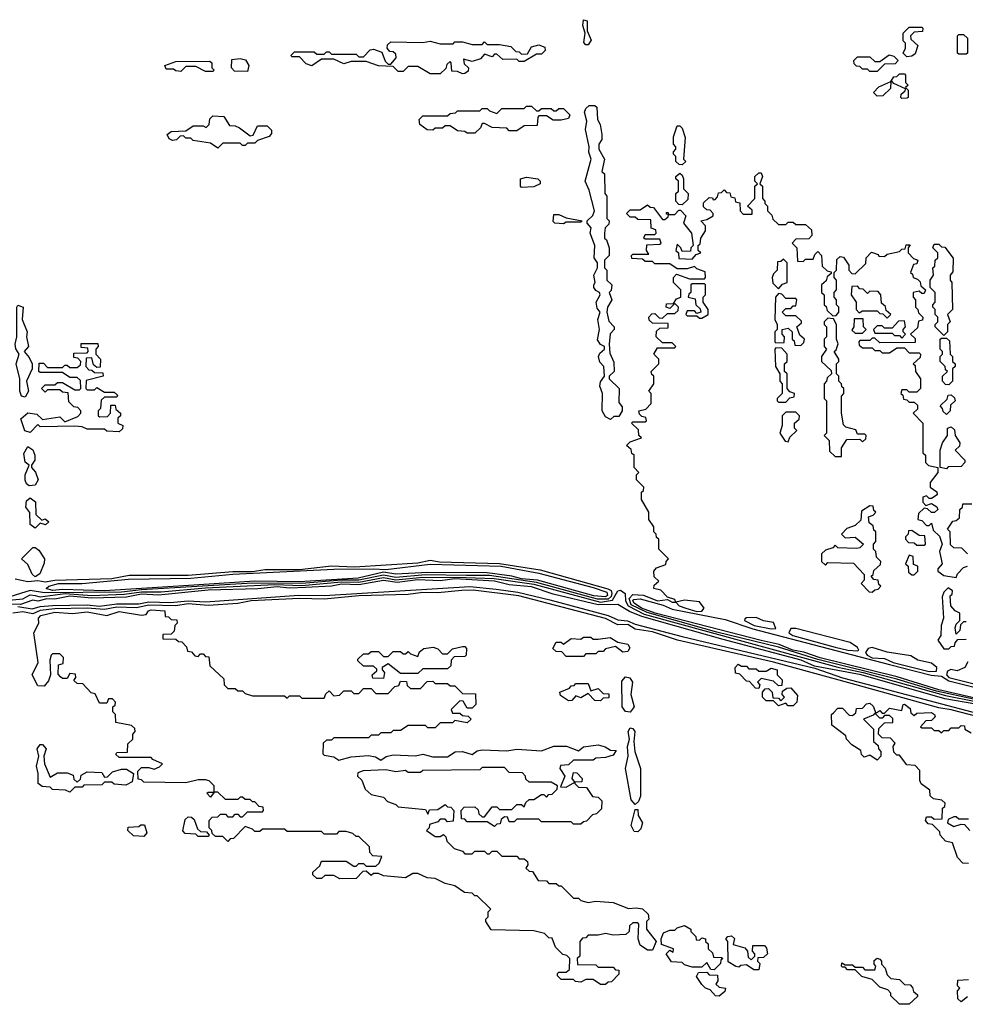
# Model space of a CAD drawing. Extents: x 2737310 to 2869991, y 870230 to 1012730.
# Tile 371 of 479: x 2747752 to 2751582, y 984060 to 988050. Entities that reach past the tile are written whole.
import ezdxf

# ---------------------------------------------------------------- set-up
doc = ezdxf.new("R2010")
doc.units = 0

msp = doc.modelspace()

# ---------------------------------------------------------------- linework, layer by layer
at = {"layer": '0CON02XD'}
for points in [[(2750055, 987947.5), (2750045, 987947.5), (2750037, 987957), (2750042.5, 987995), (2750033, 988027), (2750035, 988050), (2750050, 988045), (2750050, 988005), (2750066.4, 987966.4), (2750055, 987947.5)], [(2751345, 987900), (2751330, 987915), (2751340, 987935), (2751340, 987955), (2751330, 987965), (2751330, 987995), (2751355, 988020), (2751405, 988020), (2751410, 988015), (2751408.3, 988001.7), (2751375, 988000), (2751360, 987985), (2751361.7, 987971.7), (2751390, 987945), (2751378.3, 987911.7), (2751365, 987902.5), (2751345, 987900)], [(2751585, 987910), (2751555, 987910), (2751550, 987915), (2751550, 987985), (2751555, 987990), (2751575, 987990), (2751590, 987975), (2751590, 987915), (2751585, 987910)], [(2749545, 987830), (2749525, 987840), (2749501.7, 987841.7), (2749500, 987875), (2749495, 987880), (2749481.7, 987868.3), (2749478.3, 987851.7), (2749455, 987830), (2749415, 987830), (2749365, 987860), (2749325, 987860), (2749305, 987840), (2749285, 987840), (2749265, 987860), (2749205, 987862.5), (2749155, 987880), (2749095, 987880), (2749065, 987871.2), (2749025, 987890), (2748975, 987890), (2748935, 987862.5), (2748911.7, 987871.7), (2748885, 987900), (2748855, 987900), (2748850, 987905), (2748865, 987920), (2748945, 987920), (2748955, 987910), (2748985, 987910), (2748995, 987920), (2749005, 987920), (2749015, 987910), (2749115, 987910), (2749125, 987900), (2749145, 987900), (2749171.7, 987928.3), (2749185, 987930), (2749218.3, 987918.3), (2749231.7, 987881.7), (2749245, 987870), (2749255, 987870), (2749277.5, 987895), (2749275, 987910), (2749265, 987920), (2749251.7, 987921.7), (2749240, 987935), (2749241.7, 987948.3), (2749255, 987960), (2749385, 987957.5), (2749415, 987962.5), (2749455, 987952.5), (2749507.5, 987952.5), (2749515, 987960), (2749545, 987960), (2749585, 987950), (2749625, 987950), (2749635, 987960), (2749645, 987950), (2749695, 987950), (2749741.7, 987941.7), (2749761.7, 987921.7), (2749775, 987920), (2749785, 987910), (2749808.3, 987911.7), (2749825, 987940), (2749855, 987947.5), (2749878.3, 987938.3), (2749880, 987925), (2749865, 987910), (2749845, 987910), (2749795, 987880), (2749775, 987880), (2749765, 987890), (2749708.3, 987888.3), (2749685, 987910), (2749675, 987910), (2749665, 987900), (2749635, 987910), (2749618.3, 987891.7), (2749585, 987880), (2749550, 987890), (2749551.7, 987871.7), (2749570, 987855), (2749568.3, 987841.7), (2749555, 987832.5), (2749545, 987830)], [(2748675, 987840), (2748621.7, 987841.7), (2748610, 987855), (2748611.7, 987888.3), (2748645, 987893.3), (2748666.7, 987886.7), (2748680, 987865), (2748675, 987840)], [(2751225, 987840), (2751195, 987840), (2751185, 987850), (2751165, 987850), (2751155, 987860), (2751141.7, 987861.7), (2751131.7, 987871.7), (2751130, 987885), (2751145, 987900), (2751195, 987900), (2751215, 987880), (2751235, 987880), (2751273, 987907), (2751291.7, 987901.7), (2751310, 987885), (2751298.3, 987871.7), (2751255, 987870), (2751225, 987840)], [(2748535, 987840), (2748505, 987840), (2748465, 987860), (2748425, 987860), (2748405, 987840), (2748385, 987842.5), (2748375, 987850), (2748345, 987850), (2748340, 987865), (2748385, 987880), (2748521.7, 987881.7), (2748530, 987875), (2748530, 987855), (2748540, 987845), (2748535, 987840)], [(2751325, 987730), (2751320, 987735), (2751321.7, 987748.3), (2751338.3, 987761.7), (2751340, 987770), (2751291.7, 987791.7), (2751285, 987800), (2751280, 987800), (2751278.3, 987771.7), (2751248.3, 987741.7), (2751225, 987740), (2751210, 987755), (2751231.7, 987778.3), (2751280, 987800), (2751291.7, 987818.3), (2751305, 987820), (2751315, 987830), (2751335, 987830), (2751340, 987825), (2751340, 987795), (2751350, 987785), (2751340, 987775), (2751350, 987765), (2751350, 987735), (2751345, 987732.5), (2751325, 987730)], [(2749595, 987590), (2749565, 987590), (2749555, 987597.5), (2749525, 987600), (2749495, 987620), (2749475, 987620), (2749465, 987610), (2749435, 987610), (2749425, 987602.5), (2749403, 987603), (2749372.5, 987625), (2749370, 987645), (2749385, 987660), (2749485, 987660), (2749495, 987670), (2749517, 987673), (2749525, 987680), (2749615, 987680), (2749625, 987690), (2749645, 987690), (2749655, 987680), (2749685, 987670), (2749705, 987690), (2749795, 987690), (2749805, 987700), (2749825, 987700), (2749845, 987680), (2749855, 987680), (2749865, 987690), (2749905, 987690), (2749915, 987680), (2749925, 987680), (2749935, 987690), (2749955, 987690), (2749980, 987665), (2749975, 987650), (2749945, 987642.5), (2749913, 987643), (2749885, 987660), (2749855, 987660), (2749850, 987655), (2749848.3, 987621.7), (2749795, 987620), (2749765, 987600), (2749735, 987600), (2749725, 987610), (2749665, 987612.5), (2749635, 987630), (2749625, 987630), (2749618.3, 987611.7), (2749595, 987590)], [(2750145, 986430), (2750125, 986440), (2750110.8, 986465), (2750112.5, 986535), (2750101.2, 986565), (2750105, 986582.5), (2750120, 986605), (2750117.5, 986645), (2750101.7, 986661.7), (2750096, 986685), (2750101.2, 986698.8), (2750120, 986715), (2750120, 986725), (2750104.1, 986734.1), (2750092.3, 986752.3), (2750100, 986795), (2750093.8, 986835), (2750102.5, 986865), (2750090.5, 986880.5), (2750086.2, 986905), (2750102.5, 986935), (2750100, 986945), (2750085, 986952.5), (2750076.7, 986965), (2750076.7, 986975), (2750082.5, 986985), (2750077.5, 987015), (2750092.5, 987045), (2750092.5, 987065), (2750078.8, 987085), (2750081.2, 987135), (2750062.5, 987185), (2750066.7, 987206.7), (2750050, 987225), (2750050, 987235), (2750073, 987257), (2750080, 987275), (2750058.8, 987358.8), (2750042.5, 987395), (2750066.7, 987485), (2750057, 987513), (2750058.8, 987535), (2750043.3, 987605), (2750048.8, 987638.8), (2750040, 987675), (2750045, 987690), (2750058.3, 987701.7), (2750081.7, 987701.7), (2750090, 987695), (2750092.5, 987645), (2750102.5, 987625), (2750110, 987585), (2750110, 987565), (2750097.5, 987545), (2750097.5, 987525), (2750120, 987485), (2750110, 987435), (2750120, 987425), (2750122.5, 987345), (2750130, 987335), (2750130, 987245), (2750140, 987235), (2750138.3, 987221.7), (2750123, 987207), (2750120, 987185), (2750120, 987165), (2750128.3, 987158.3), (2750140, 987125), (2750140, 987095), (2750120, 987075), (2750120, 987045), (2750130, 987035), (2750130, 986995), (2750150, 986975), (2750147, 986953), (2750140, 986945), (2750150, 986915), (2750132.5, 986885), (2750130, 986865), (2750138.3, 986828.3), (2750160, 986805), (2750160, 986795), (2750143, 986777), (2750140, 986735), (2750141.7, 986698.3), (2750158.3, 986661.7), (2750160, 986625), (2750140, 986605), (2750140, 986595), (2750180, 986555), (2750178.3, 986498.3), (2750191.7, 986481.7), (2750192.5, 986465), (2750178.3, 986441.7), (2750158.3, 986441.7), (2750145, 986430)], [(2748555, 987530), (2748525, 987550), (2748455, 987560), (2748445, 987570), (2748425, 987570), (2748415, 987580), (2748401.7, 987578.3), (2748387, 987563), (2748370.7, 987560.7), (2748357, 987567), (2748350, 987585), (2748365, 987597.5), (2748425, 987600), (2748455, 987620), (2748495, 987620), (2748507, 987613), (2748520, 987625), (2748521.7, 987648.3), (2748535, 987660), (2748578.3, 987658.3), (2748601.7, 987621.7), (2748625, 987620), (2748641.7, 987611.7), (2748685, 987580), (2748698.3, 987581.7), (2748715, 987620), (2748755, 987620), (2748771.7, 987601.7), (2748771.7, 987588.3), (2748763, 987577), (2748715, 987560), (2748705, 987550), (2748675, 987550), (2748665, 987540), (2748655, 987540), (2748645, 987550), (2748575, 987550), (2748555, 987530)], [(2750435, 987462.5), (2750423, 987463), (2750410, 987475), (2750410, 987495), (2750400, 987505), (2750400, 987515), (2750410, 987525), (2750410, 987535), (2750400, 987545), (2750400, 987575), (2750415, 987620), (2750425, 987620), (2750435, 987610), (2750447, 987573), (2750440, 987485), (2750450, 987475), (2750435, 987462.5)], [(2749785, 987370), (2749780, 987375), (2749780, 987405), (2749805, 987412.5), (2749850, 987405), (2749860, 987395), (2749860, 987385), (2749835, 987372.5), (2749785, 987370)], [(2750292.7, 985647.3), (2750229.1, 985679.1), (2750221.1, 985705), (2750235, 985721.1), (2750277.9, 985717.9), (2750335, 985694.6), (2750375, 985700), (2750395, 985690), (2750410, 985690), (2750405, 985700), (2750375, 985710), (2750348.3, 985738.3), (2750320, 985745), (2750321.7, 985758.3), (2750340, 985775), (2750321.7, 985791.7), (2750320, 985815), (2750331.7, 985828.3), (2750368.3, 985841.7), (2750370, 985855), (2750380, 985865), (2750340, 985905), (2750340, 985945), (2750331.7, 985951.7), (2750330, 985965), (2750320, 985975), (2750320, 985995), (2750300, 986025), (2750300, 986055), (2750270, 986105), (2750270, 986135), (2750278.3, 986141.7), (2750280, 986155), (2750250, 986185), (2750250, 986205), (2750260, 986215), (2750240, 986235), (2750240, 986285), (2750231.7, 986291.7), (2750228.3, 986308.3), (2750210, 986325), (2750225, 986340), (2750270, 986355), (2750260, 986365), (2750258.3, 986388.3), (2750230, 986415), (2750235, 986420), (2750285, 986420), (2750290, 986425), (2750288.3, 986438.3), (2750271.7, 986441.7), (2750261.7, 986451.7), (2750260, 986465), (2750288.3, 986471.7), (2750310, 986495), (2750310, 986535), (2750300, 986545), (2750320, 986575), (2750320, 986605), (2750311.7, 986611.7), (2750310, 986625), (2750340, 986655), (2750340, 986675), (2750320, 986695), (2750335, 986720), (2750405, 986720), (2750410, 986725), (2750395, 986740), (2750355, 986740), (2750330, 986765), (2750331.7, 986788.3), (2750345, 986800), (2750378.3, 986801.7), (2750378.3, 986818.3), (2750315, 986820), (2750301.7, 986831.7), (2750300, 986845), (2750311.7, 986858.3), (2750325, 986860), (2750341.7, 986841.7), (2750355, 986840), (2750375, 986860), (2750405, 986860), (2750418.3, 986871.7), (2750420, 986885), (2750405, 986900), (2750385, 986880), (2750370, 986885), (2750371.7, 986898.3), (2750400, 986900), (2750411.7, 986918.3), (2750430, 986925), (2750430, 986955), (2750400, 986985), (2750400, 987005), (2750411.7, 987018.3), (2750465, 987000), (2750525, 987000), (2750530, 987005), (2750528.3, 987028.3), (2750495, 987040), (2750485, 987050), (2750455, 987040), (2750415, 987040), (2750385, 987060), (2750325, 987060), (2750315, 987070), (2750285, 987070), (2750275, 987080), (2750231.7, 987081.7), (2750230, 987095), (2750235, 987100), (2750300, 987100), (2750290, 987115), (2750291.7, 987138.3), (2750345, 987140), (2750350, 987145), (2750345, 987160), (2750285, 987160), (2750280, 987165), (2750285, 987180), (2750325, 987180), (2750330, 987185), (2750328.3, 987198.3), (2750310, 987205), (2750308.3, 987238.3), (2750255, 987240), (2750245, 987250), (2750225, 987250), (2750210, 987265), (2750225, 987280), (2750265, 987280), (2750295, 987300), (2750305, 987290), (2750318.3, 987288.3), (2750355, 987240), (2750365, 987240), (2750378.3, 987251.7), (2750380, 987260), (2750371.7, 987261.7), (2750371.7, 987268.3), (2750378.3, 987268.3), (2750380, 987260), (2750405, 987260), (2750421.7, 987278.3), (2750428.3, 987278.3), (2750450, 987255), (2750440, 987225), (2750472.5, 987185), (2750480, 987135), (2750470, 987125), (2750468.3, 987111.7), (2750435, 987110), (2750430, 987125), (2750415, 987140), (2750410, 987115), (2750420, 987105), (2750421.7, 987081.7), (2750475, 987080), (2750491.7, 987098.3), (2750510, 987105), (2750500, 987115), (2750500, 987135), (2750508.3, 987141.7), (2750510, 987165), (2750530, 987195), (2750530, 987215), (2750510, 987235), (2750535, 987240), (2750560, 987255), (2750560, 987265), (2750548.3, 987278.3), (2750535, 987280), (2750521.7, 987291.7), (2750521.7, 987308.3), (2750545, 987330), (2750558.3, 987328.3), (2750560, 987320), (2750568.3, 987321.7), (2750578.3, 987331.7), (2750581.7, 987348.3), (2750595, 987350), (2750605, 987360), (2750615, 987350), (2750628.3, 987348.3), (2750631.7, 987331.7), (2750648.3, 987328.3), (2750651.7, 987311.7), (2750668.3, 987308.3), (2750670, 987275), (2750681.7, 987261.7), (2750718.3, 987261.7), (2750718.3, 987278.3), (2750700, 987295), (2750730, 987325), (2750730, 987375), (2750740, 987385), (2750730, 987395), (2750730, 987415), (2750745, 987430), (2750755, 987430), (2750760, 987415), (2750750, 987385), (2750760, 987375), (2750760, 987325), (2750770, 987315), (2750770, 987305), (2750780, 987295), (2750780, 987275), (2750798.3, 987258.3), (2750801.7, 987241.7), (2750825, 987220), (2750855, 987220), (2750865, 987230), (2750885, 987230), (2750895, 987220), (2750935, 987220), (2750958.3, 987198.3), (2750960, 987175), (2750948.3, 987161.7), (2750895, 987160), (2750880, 987145), (2750900, 987125), (2750901.7, 987071.7), (2750925, 987070), (2750935, 987080), (2750965, 987080), (2750971.7, 987098.3), (2750985, 987110), (2751000, 987095), (2751001.7, 987051.7), (2751021.7, 987031.7), (2751038.3, 987028.3), (2751038.3, 987021.7), (2751021.7, 987008.3), (2751018.3, 986991.7), (2751000, 986975), (2751000, 986945), (2751010, 986935), (2751010, 986895), (2751018.3, 986888.3), (2751021.7, 986871.7), (2751045, 986850), (2751058.3, 986851.7), (2751070, 986865), (2751070, 986885), (2751060, 986895), (2751060, 986915), (2751050, 986925), (2751050, 986945), (2751060, 986955), (2751060, 986995), (2751050, 987005), (2751050, 987025), (2751060, 987035), (2751061.7, 987078.3), (2751075, 987090), (2751088.3, 987088.3), (2751110, 987055), (2751110, 987035), (2751121.7, 987021.7), (2751135, 987020), (2751178.3, 987061.7), (2751180, 987085), (2751201.7, 987108.3), (2751228.3, 987098.3), (2751231.7, 987091.7), (2751255, 987090), (2751265, 987100), (2751315, 987110), (2751325, 987120), (2751338.3, 987121.7), (2751341.7, 987138.3), (2751358.3, 987138.3), (2751350, 987125), (2751350, 987105), (2751371.7, 987081.7), (2751390, 987075), (2751385, 987060), (2751371.7, 987058.3), (2751360, 987025), (2751368.3, 987018.3), (2751370, 987005), (2751388.3, 986998.3), (2751398.3, 986988.3), (2751401.7, 986971.7), (2751420, 986955), (2751415, 986940), (2751405, 986940), (2751395, 986950), (2751370, 986945), (2751370, 986925), (2751380, 986915), (2751380, 986885), (2751390, 986875), (2751391.7, 986861.7), (2751410, 986845), (2751408.3, 986831.7), (2751391.7, 986828.3), (2751388.3, 986801.7), (2751360, 986775), (2751378.3, 986758.3), (2751378.3, 986741.7), (2751235, 986740), (2751215, 986760), (2751205, 986760), (2751195, 986750), (2751155, 986750), (2751150, 986745), (2751151.7, 986731.7), (2751165, 986720), (2751205, 986720), (2751215, 986710), (2751235, 986710), (2751245, 986700), (2751275, 986700), (2751305, 986720), (2751335, 986720), (2751355, 986700), (2751395, 986700), (2751400, 986695), (2751398.3, 986681.7), (2751370, 986655), (2751378.3, 986648.3), (2751380, 986625), (2751400, 986595), (2751400, 986555), (2751385, 986540), (2751355, 986540), (2751345, 986550), (2751325, 986550), (2751320, 986535), (2751328.3, 986528.3), (2751331.7, 986511.7), (2751345, 986510), (2751355, 986500), (2751375, 986500), (2751388.3, 986488.3), (2751388.3, 986471.7), (2751370, 986455), (2751410, 986415), (2751410, 986295), (2751420, 986285), (2751420, 986255), (2751433, 986243), (2751470, 986235), (2751470, 986215), (2751440, 986175), (2751440, 986155), (2751466.4, 986136.4), (2751467.5, 986125), (2751445, 986110), (2751435, 986110), (2751425, 986120), (2751410, 986115), (2751410, 986095), (2751421.7, 986081.7), (2751445, 986090), (2751466.4, 986076.4), (2751470, 986065), (2751457, 986053), (2751445, 986052.5), (2751428.3, 986068.3), (2751415, 986070), (2751391.7, 986048.3), (2751390, 986025), (2751405, 986020), (2751425, 986000), (2751435, 986000), (2751445, 986010), (2751451.7, 985981.7), (2751477, 985957), (2751487.5, 985925), (2751477.5, 985895), (2751487.5, 985845), (2751470, 985825), (2751470, 985815), (2751495, 985797.5), (2751545, 985790), (2751550, 985805), (2751575, 985830), (2751590, 985835)], [(2750435, 987300), (2750421.7, 987301.7), (2750410, 987315), (2750410, 987345), (2750420, 987355), (2750420, 987395), (2750410, 987405), (2750410, 987415), (2750425, 987427.5), (2750435, 987420), (2750440, 987405), (2750440, 987365), (2750460, 987345), (2750458.3, 987321.7), (2750435, 987300)], [(2749955, 987222.5), (2749920, 987225), (2749912.5, 987232.5), (2749915, 987260), (2749935, 987260), (2749965, 987247.5), (2750030, 987235), (2750025, 987230), (2749965, 987230), (2749955, 987222.5)], [(2751495, 986770), (2751460, 986805), (2751460, 986815), (2751470, 986825), (2751470, 986845), (2751460, 986855), (2751460, 986875), (2751450, 986885), (2751450, 986895), (2751460, 986905), (2751460, 986945), (2751440, 986965), (2751440, 986995), (2751452.5, 987015), (2751450, 987045), (2751458.3, 987051.7), (2751460, 987075), (2751470, 987085), (2751470, 987105), (2751450, 987125), (2751455, 987140), (2751475, 987140), (2751485, 987130), (2751498.3, 987128.3), (2751533, 987083), (2751531.7, 987028.3), (2751520, 987015), (2751520, 986995), (2751527.5, 986985), (2751530, 986875), (2751510, 986855), (2751520, 986825), (2751510, 986815), (2751510, 986785), (2751495, 986770)], [(2750825, 986960), (2750841.7, 986978.3), (2750860, 986985), (2750860, 987065), (2750845, 987080), (2750835, 987070), (2750821.7, 987068.3), (2750820, 987035), (2750805, 987020), (2750800, 987005), (2750801.7, 986981.7), (2750825, 986960)], [(2750515, 986840), (2750540, 986855), (2750540, 986875), (2750520, 986905), (2750520, 986925), (2750530, 986935), (2750530, 986975), (2750525, 986980), (2750475, 986980), (2750470, 986975), (2750470, 986945), (2750461.7, 986938.3), (2750460, 986925), (2750488.3, 986918.3), (2750490, 986895), (2750508.3, 986878.3), (2750510, 986865), (2750495, 986860), (2750485, 986870), (2750455, 986870), (2750450, 986855), (2750455, 986850), (2750495, 986850), (2750505, 986840), (2750515, 986840)], [(2751265, 986840), (2751280, 986855), (2751261.7, 986871.7), (2751258.3, 986888.3), (2751241.7, 986901.7), (2751240, 986935), (2751228.3, 986948.3), (2751195, 986950), (2751185, 986940), (2751168.3, 986958.3), (2751155, 986960), (2751145, 986970), (2751121.7, 986968.3), (2751120, 986935), (2751140, 986905), (2751140, 986875), (2751151.7, 986861.7), (2751165, 986870), (2751225, 986870), (2751235, 986860), (2751248.3, 986858.3), (2751265, 986840)], [(2750915, 986730), (2750928.3, 986741.7), (2750930, 986755), (2750911.7, 986771.7), (2750900, 986805), (2750918.3, 986821.7), (2750918.3, 986828.3), (2750895, 986850), (2750855, 986850), (2750840, 986865), (2750855, 986880), (2750875, 986880), (2750885, 986890), (2750895, 986890), (2750900, 986915), (2750895, 986920), (2750855, 986920), (2750838.3, 986938.3), (2750825, 986940), (2750812.5, 986925), (2750810, 986835), (2750820, 986815), (2750820, 986795), (2750810, 986785), (2750810, 986745), (2750815, 986740), (2750848.3, 986741.7), (2750850, 986765), (2750840, 986775), (2750840, 986795), (2750865, 986800), (2750880, 986785), (2750880, 986755), (2750888.3, 986748.3), (2750891.7, 986731.7), (2750915, 986730)], [(2747775, 986520), (2747760, 986525), (2747752.5, 986545), (2747752.5, 986595), (2747737.5, 986655), (2747750, 986695), (2747736.7, 986716.7), (2747733.8, 986735), (2747740, 986765), (2747740, 986885), (2747745, 986892.5), (2747766.7, 986885), (2747762.5, 986835), (2747782.5, 986785), (2747780, 986765), (2747787.5, 986725), (2747770, 986705), (2747790.7, 986680.7), (2747802.5, 986655), (2747802.5, 986635), (2747780, 986585), (2747787.5, 986545), (2747775, 986520)], [(2751080, 986280), (2751080, 986315), (2751101.7, 986348.3), (2751155, 986350), (2751165, 986340), (2751178.3, 986351.7), (2751180, 986365), (2751175, 986370), (2751145, 986370), (2751138.3, 986388.3), (2751098.3, 986398.3), (2751088.3, 986408.3), (2751080, 986455), (2751080, 986525), (2751090, 986535), (2751090, 986555), (2751081.7, 986561.7), (2751080, 986575), (2751070, 986585), (2751070, 986605), (2751060, 986615), (2751060, 986655), (2751070, 986665), (2751070, 986675), (2751050, 986705), (2751058.3, 986711.7), (2751067, 986737), (2751060, 986755), (2751060, 986815), (2751048.3, 986838.3), (2751025, 986840), (2751010, 986825), (2751010, 986815), (2751020, 986805), (2751020, 986765), (2751010, 986755), (2751010, 986725), (2751020, 986715), (2751000, 986685), (2751000, 986665), (2751038.3, 986628.3), (2751040, 986615), (2751021.7, 986598.3), (2751020, 986585), (2751010, 986575), (2751010, 986515), (2751020, 986505), (2751020, 986375), (2751010, 986365), (2751030, 986345), (2751031.7, 986301.7), (2751055, 986280), (2751075, 986280), (2751080, 986280)], [(2751165, 986780), (2751180, 986795), (2751170, 986805), (2751168.3, 986838.3), (2751131.7, 986838.3), (2751130, 986805), (2751121.7, 986791.7), (2751135, 986780), (2751165, 986780)], [(2751325, 986760), (2751340, 986775), (2751330, 986785), (2751330, 986795), (2751340, 986805), (2751335, 986830), (2751311.7, 986828.3), (2751285, 986800), (2751255, 986800), (2751245, 986810), (2751225, 986810), (2751210, 986795), (2751215, 986780), (2751285, 986780), (2751295, 986770), (2751315, 986770), (2751325, 986760)], [(2747795, 986377.5), (2747773.6, 986383.6), (2747757, 986433), (2747785, 986457.5), (2747821.7, 986451.7), (2747845, 986430), (2747915, 986440), (2747935, 986420), (2747988.3, 986441.7), (2748000, 986455), (2748000, 986465), (2747988.3, 986478.3), (2747971.7, 986481.7), (2747951.7, 986501.7), (2747948.3, 986538.3), (2747925, 986540), (2747915, 986550), (2747865, 986550), (2747855, 986540), (2747840, 986555), (2747855, 986570), (2747895, 986570), (2747905, 986580), (2747925, 986580), (2747975, 986550), (2747995, 986550), (2748000, 986555), (2747998.3, 986588.3), (2747985, 986600), (2747955, 986600), (2747925, 986620), (2747835, 986620), (2747830, 986625), (2747831.7, 986658.3), (2747848.3, 986658.3), (2747865, 986640), (2747925, 986640), (2747935, 986650), (2747945, 986650), (2747955, 986640), (2747985, 986640), (2747998.3, 986651.7), (2748000, 986665), (2747988.3, 986678.3), (2747971.7, 986681.7), (2747971.7, 986698.3), (2748025, 986700), (2748030, 986705), (2748028.3, 986718.3), (2748001.7, 986721.7), (2748001.7, 986738.3), (2748068.3, 986738.3), (2748070, 986725), (2748060, 986715), (2748060, 986695), (2748080, 986675), (2748078.3, 986641.7), (2748065, 986640), (2748051.7, 986651.7), (2748045, 986680), (2748021.7, 986678.3), (2748020, 986645), (2748031.7, 986631.7), (2748045, 986630), (2748055, 986620), (2748088.3, 986618.3), (2748090, 986605), (2748021.7, 986588.3), (2748020, 986555), (2748025, 986550), (2748055, 986550), (2748065, 986560), (2748095, 986540), (2748135, 986540), (2748148.3, 986528.3), (2748145, 986520), (2748095, 986520), (2748081.7, 986508.3), (2748080, 986475), (2748070, 986465), (2748070, 986445), (2748075, 986440), (2748108.3, 986441.7), (2748120, 986455), (2748121.7, 986488.3), (2748138.3, 986488.3), (2748141.7, 986471.7), (2748160, 986455), (2748160, 986445), (2748150, 986435), (2748150, 986415), (2748170, 986405), (2748168.3, 986391.7), (2748155, 986380), (2748105, 986382.5), (2748095, 986390), (2748025, 986390), (2748005, 986400), (2747975, 986402.5), (2747835, 986400), (2747825, 986410), (2747795, 986377.5)], [(2751515, 986570), (2751501.7, 986571.7), (2751490, 986585), (2751490, 986605), (2751510, 986625), (2751501.7, 986631.7), (2751500, 986645), (2751480, 986665), (2751480, 986685), (2751490, 986695), (2751490, 986705), (2751480, 986715), (2751480, 986755), (2751485, 986760), (2751505, 986760), (2751518.3, 986748.3), (2751520, 986695), (2751530, 986685), (2751530, 986665), (2751540, 986655), (2751540, 986645), (2751530, 986635), (2751530, 986585), (2751515, 986570)], [(2750855, 986500), (2750871.7, 986518.3), (2750888.3, 986521.7), (2750890, 986535), (2750871.7, 986541.7), (2750860, 986555), (2750860, 986615), (2750850, 986625), (2750850, 986655), (2750860, 986665), (2750860, 986695), (2750838.3, 986718.3), (2750815, 986720), (2750810, 986715), (2750812.5, 986645), (2750830, 986615), (2750830, 986585), (2750840, 986575), (2750840, 986535), (2750820, 986515), (2750820, 986505), (2750825, 986500), (2750855, 986500)], [(2751505, 986450), (2751491.7, 986461.7), (2751490, 986475), (2751480, 986485), (2751508.3, 986511.7), (2751511.7, 986528.3), (2751525, 986530), (2751538.3, 986518.3), (2751540, 986505), (2751521.7, 986488.3), (2751520, 986465), (2751505, 986450)], [(2750865, 986340), (2750871.7, 986358.3), (2750900, 986385), (2750890, 986395), (2750890, 986415), (2750908.3, 986431.7), (2750910, 986445), (2750895, 986460), (2750855, 986460), (2750840, 986445), (2750840, 986405), (2750830, 986375), (2750851.7, 986341.7), (2750865, 986340)], [(2751505, 986230), (2751480, 986235), (2751480, 986305), (2751490, 986335), (2751510, 986365), (2751510, 986395), (2751525, 986400), (2751538.3, 986388.3), (2751540, 986365), (2751560, 986335), (2751558.3, 986321.7), (2751540, 986305), (2751580, 986265), (2751580, 986255), (2751565, 986240), (2751512.5, 986237.5), (2751505, 986230)], [(2747790.5, 986160.5), (2747779.2, 986169.2), (2747774.1, 986184.1), (2747774.3, 986205.7), (2747790, 986245), (2747775, 986257.5), (2747768.3, 986291.7), (2747785, 986320), (2747805, 986307.5), (2747814, 986285), (2747813.8, 986265), (2747800, 986245), (2747800, 986235), (2747816.1, 986216.1), (2747827.5, 986185), (2747815, 986163.3), (2747790.5, 986160.5)], [(2747815, 985990), (2747794.1, 986004.1), (2747793, 986053), (2747776.7, 986075), (2747779.3, 986100.7), (2747795, 986112.5), (2747816.2, 986096.2), (2747817.5, 986045), (2747841.7, 986021.7), (2747855, 986027.5), (2747870, 986015), (2747856.7, 986003.3), (2747835, 986010), (2747815, 985990)], [(2751205, 985730), (2751215, 985740), (2751228.3, 985741.7), (2751240, 985755), (2751231.7, 985761.7), (2751228.3, 985778.3), (2751211.7, 985781.7), (2751200, 985795), (2751208.3, 985801.7), (2751211.7, 985818.3), (2751238.3, 985841.7), (2751240, 985855), (2751221.7, 985871.7), (2751220, 985895), (2751210, 985905), (2751210, 985925), (2751220, 985935), (2751220, 985975), (2751211.7, 985981.7), (2751208.3, 985998.3), (2751191.7, 986011.7), (2751190, 986035), (2751208.3, 986041.7), (2751220, 986055), (2751211.7, 986061.7), (2751208.3, 986078.3), (2751195, 986080), (2751161.7, 986058.3), (2751158.3, 986021.7), (2751135, 986000), (2751101.7, 985988.3), (2751080, 985965), (2751095, 985950), (2751135, 985952.5), (2751170, 985925), (2751155, 985910), (2751143, 985907), (2751065, 985910), (2751055, 985920), (2751045, 985910), (2751015, 985900), (2751000, 985885), (2751000, 985855), (2751015, 985840), (2751025, 985850), (2751128.3, 985848.3), (2751171.7, 985801.7), (2751171.7, 985778.3), (2751160, 985765), (2751191.7, 985731.7), (2751205, 985730)], [(2751590, 985885), (2751568.3, 985908.3), (2751535, 985910), (2751521.7, 985921.7), (2751520, 985975), (2751510, 985985), (2751531.7, 986018.3), (2751545, 986020), (2751558.3, 986031.7), (2751560, 986065), (2751570, 986075), (2751571.7, 986088.3), (2751608.3, 986088.3)], [(2751415, 985920), (2751420, 985925), (2751418.3, 985958.3), (2751395, 985960), (2751365, 985980), (2751351.7, 985978.3), (2751350, 985965), (2751340, 985955), (2751340, 985945), (2751351.7, 985931.7), (2751375, 985930), (2751385, 985920), (2751415, 985920)], [(2747815, 985792.5), (2747802.5, 985802.5), (2747785, 985842.5), (2747760, 985865), (2747805, 985911.2), (2747815, 985911.2), (2747829.7, 985899.7), (2747852.5, 985865), (2747851.7, 985848.3), (2747833.3, 985805), (2747815, 985792.5)], [(2747733.6, 985783.6), (2747785, 985773.1), (2747825, 985777.5), (2747855, 985771.5), (2747895, 985778.5), (2748125, 985785.4), (2748195, 985799.2), (2748435, 985798.8), (2748615, 985813.6), (2748695, 985813.8), (2748745, 985821.5), (2748885, 985822.6), (2749015, 985837.5), (2749107.5, 985832.5), (2749365, 985849.2), (2749415, 985860), (2749452.9, 985852.9), (2749695, 985846.9), (2749860.4, 985820.4), (2750134.1, 985744.1), (2750146.9, 985736.9), (2750150.8, 985725), (2750147.8, 985712.2), (2750135, 985702.1), (2750092.1, 985702.1), (2749845, 985769.8), (2749655, 985797.4), (2749561.8, 985798.2), (2749395, 985800.4), (2749275, 985790.2), (2749225, 985798.6), (2749125, 985778.5), (2749055, 985779.1), (2748895, 985764.8), (2748695, 985766.5), (2748245, 985740), (2748165, 985730.2), (2747852.5, 985727.5), (2747795, 985736.4), (2747695, 985705.9)], [(2751375, 985800), (2751390, 985815), (2751390, 985835), (2751371.7, 985841.7), (2751370, 985875), (2751355, 985880), (2751340, 985845), (2751350, 985835), (2751351.7, 985811.7), (2751365, 985800), (2751375, 985800)], [(2750125, 985711.6), (2750078, 985715), (2749849.3, 985779.3), (2749785, 985783.9), (2749745, 985795.4), (2749645, 985808.8), (2749405, 985810.5), (2749275, 985802.5), (2749225, 985811.5), (2749122.8, 985787.2), (2748885, 985772.4), (2748704.7, 985775.3), (2748395.2, 985754.8), (2748095, 985735.9), (2747925, 985741.6), (2747885, 985737.5), (2747860, 985745), (2747870, 985755), (2747910, 985765), (2748005, 985764.6), (2748192.6, 985782.6), (2748445, 985786.5), (2748615, 985802.5), (2749025, 985822.8), (2749185.7, 985824.3), (2749235, 985822), (2749415, 985843.2), (2749702.5, 985835), (2749855, 985807.8), (2750075, 985749.7), (2750129.5, 985729.5), (2750133.3, 985716.7), (2750125, 985711.6)], [(2751625, 985275.9), (2751498.5, 985298.5), (2751160, 985395), (2750970.7, 985430.7), (2750916.7, 985455), (2750601.5, 985538.5), (2750271.6, 985631.6), (2750221.9, 985651.9), (2750175, 985680.8), (2750095, 985678.8), (2749912.7, 985722.7), (2749825, 985751.5), (2749735, 985760.5), (2749675, 985774.5), (2749515, 985784.6), (2749455, 985775.9), (2749365, 985780.3), (2749280.8, 985769.2), (2749225, 985777.5), (2749125, 985759.3), (2749055, 985762.3), (2749015, 985753.8), (2748910.9, 985749.1), (2748845, 985746.5), (2748795, 985752), (2748716.2, 985743.8), (2748515, 985738.6), (2748315, 985717.7), (2748245, 985721.5), (2748185, 985710), (2748045, 985705.9), (2747955, 985714.6), (2747895, 985701.4), (2747862.7, 985702.7), (2747825.7, 985694.3), (2747805, 985698.1), (2747755, 985680), (2747555, 985683.5)], [(2747695, 985695.7), (2747765, 985703.6), (2747795, 985719.5), (2747815, 985716.7), (2747835, 985711.5), (2747935.8, 985724.2), (2748045, 985717.1), (2748175, 985721.6), (2748245, 985731.7), (2748325, 985731.1), (2748505, 985747.9), (2748785, 985761.6), (2748895, 985756.8), (2749055, 985771.6), (2749125, 985770), (2749225, 985789.3), (2749275, 985780.2), (2749385, 985791.3), (2749559.8, 985789.8), (2749674.2, 985785.8), (2749835, 985761.9), (2750105, 985690), (2750152.6, 985697.4), (2750174.5, 985735.5), (2750185, 985738), (2750204.2, 985724.2), (2750205.4, 985695), (2750216.2, 985675), (2750281.2, 985641.2), (2751065, 985426.3), (2751167.5, 985405), (2751501, 985311), (2751625, 985287)], [(2751738.2, 985198.2), (2751525, 985252.9), (2751475, 985260.9), (2751125, 985358), (2750805, 985446.2), (2750416.2, 985536.2), (2750315, 985569.1), (2750245, 985580), (2750215, 985598.7), (2750175, 985597.8), (2750125, 985623.8), (2749773.3, 985715), (2749588.1, 985738.1), (2749543.4, 985736.6), (2749445, 985726.8), (2749385, 985729.3), (2749325, 985720.4), (2749125, 985715.3), (2748985, 985702.1), (2748885, 985704.6), (2748690, 985695), (2748635, 985684.4), (2748515, 985676.2), (2748435, 985682.7), (2748385, 985674.5), (2748275, 985677.8), (2748225, 985666.2), (2748145, 985670), (2748095, 985659.6), (2748025, 985665.9), (2747895, 985662.4), (2747835, 985655.4), (2747805, 985642.2), (2747765, 985650.9), (2747724.4, 985644.4)], [(2747745, 985672), (2747803.2, 985663.2), (2747835, 985672.5), (2747885, 985675.8), (2748025, 985678.8), (2748075, 985673.3), (2748145, 985682.8), (2748235, 985682.9), (2748275, 985691.1), (2748361.7, 985688.3), (2748435, 985695.5), (2748505, 985690.4), (2748882.2, 985717.8), (2748986.3, 985716.3), (2749575, 985752.5), (2749681.8, 985741.8), (2749769.8, 985729.8), (2749899.6, 985699.6), (2750135, 985635.5), (2750175, 985617.8), (2750213.5, 985613.5), (2750245, 985600), (2750435, 985550), (2750972.5, 985422.5), (2751085, 985383.5), (2751245, 985341.5), (2751797.5, 985195)], [(2751585, 985610), (2751575, 985610), (2751561.7, 985598.3), (2751560, 985575), (2751545, 985560), (2751540, 985585), (2751545, 985600), (2751560, 985615), (2751560, 985645), (2751540, 985655), (2751522.5, 985675), (2751520, 985715), (2751528.3, 985721.7), (2751530, 985735), (2751511.7, 985748.3), (2751495, 985730), (2751488.3, 985711.7), (2751493.8, 985625), (2751483.3, 985595), (2751482.5, 985555), (2751470, 985535), (2751495, 985500), (2751515, 985500), (2751525, 985510), (2751538.3, 985511.7), (2751540, 985525), (2751551.7, 985538.3), (2751585, 985540)], [(2751745, 985271.6), (2751474.2, 985334.2), (2751306.4, 985386.4), (2750993.7, 985463.7), (2750927.2, 985487.2), (2750882.9, 985495), (2750827.7, 985517.7), (2750755, 985534.8), (2750325.7, 985645), (2750270.6, 985665), (2750240, 985685), (2750235.6, 985695), (2750239.5, 985700.5), (2750265, 985702.9), (2750357.9, 985677.9), (2750395, 985661.8), (2750608.7, 985618.7), (2750721.8, 985581.8), (2751275, 985436.6), (2751443.6, 985393.6), (2751485, 985389.1), (2751515, 985371.4), (2751645, 985338.9)], [(2750495, 985652), (2750515, 985653.5), (2750523.8, 985665), (2750505, 985691.2), (2750445, 985697.5), (2750410, 985690), (2750423.3, 985675), (2750450, 985665), (2750495, 985652)], [(2750125, 984140), (2750105, 984140), (2750075, 984160), (2750045, 984160), (2750025, 984150), (2750003, 984153), (2749995, 984160), (2749945, 984160), (2749930, 984175), (2749930, 984185), (2749935, 984190), (2749965, 984190), (2749978.3, 984201.7), (2749980, 984245), (2749968.3, 984258.3), (2749951.7, 984261.7), (2749921.7, 984291.7), (2749908.3, 984328.3), (2749895, 984330), (2749877, 984347), (2749835, 984357.5), (2749661.7, 984361.7), (2749640, 984395), (2749640, 984405), (2749650, 984415), (2749650, 984435), (2749660, 984445), (2749605, 984500), (2749595, 984500), (2749585, 984510), (2749553, 984513), (2749515, 984540), (2749475, 984550), (2749435, 984570), (2749403, 984573), (2749365, 984590), (2749345, 984590), (2749315, 984572.5), (2749225, 984580), (2749205, 984590), (2749185, 984590), (2749175, 984582.5), (2749155, 984600), (2749141.7, 984598.3), (2749115, 984570), (2749048.3, 984568.3), (2749025, 984582.5), (2748988.3, 984581.7), (2748975, 984570), (2748955, 984570), (2748940, 984585), (2748940, 984595), (2748968.3, 984621.7), (2748975, 984640), (2749075, 984640), (2749105, 984620), (2749115, 984620), (2749125, 984630), (2749145, 984630), (2749155, 984620), (2749195, 984620), (2749208.3, 984631.7), (2749218.3, 984658.3), (2749181.7, 984661.7), (2749170, 984675), (2749168.3, 984698.3), (2749125, 984740), (2749115, 984740), (2749101.7, 984751.7), (2749075, 984760), (2749045, 984760), (2749035, 984750), (2748985, 984750), (2748975, 984760), (2748835, 984760), (2748825, 984770), (2748735, 984770), (2748725, 984760), (2748705, 984760), (2748695, 984770), (2748665, 984780), (2748618.3, 984731.7), (2748605, 984730), (2748595, 984720), (2748575, 984740), (2748545, 984740), (2748531.7, 984751.7), (2748530, 984765), (2748520, 984775), (2748520, 984805), (2748531.7, 984818.3), (2748555, 984820), (2748565, 984830), (2748585, 984830), (2748595, 984820), (2748615, 984820), (2748625, 984830), (2748635, 984830), (2748645, 984820), (2748655, 984820), (2748675, 984840), (2748735, 984840), (2748740, 984845), (2748738.3, 984858.3), (2748721.7, 984861.7), (2748705, 984880), (2748695, 984880), (2748685, 984890), (2748665, 984890), (2748655, 984900), (2748645, 984900), (2748635, 984890), (2748585, 984890), (2748555, 984920), (2748540, 984920), (2748525, 984900), (2748510, 984915), (2748515, 984920), (2748540, 984920), (2748540, 984945), (2748520, 984965), (2748505, 984970), (2748475, 984970), (2748425, 984957.5), (2748255, 984960), (2748245, 984970), (2748231.7, 984971.7), (2748230, 985005), (2748245, 985020), (2748275, 985020), (2748297, 985013), (2748318.3, 985021.7), (2748330, 985035), (2748291.7, 985051.7), (2748285, 985060), (2748155, 985060), (2748141.7, 985071.7), (2748145, 985080), (2748188.3, 985081.7), (2748190, 985115), (2748210, 985135), (2748210, 985155), (2748220, 985165), (2748218.3, 985178.3), (2748205, 985190), (2748141.7, 985201.7), (2748140, 985235), (2748130, 985245), (2748130, 985265), (2748138.3, 985271.7), (2748140, 985285), (2748128.3, 985298.3), (2748111.7, 985298.3), (2748105, 985280), (2748075, 985280), (2748058.3, 985318.3), (2748041.7, 985321.7), (2748008.3, 985358.3), (2747985, 985360), (2747971.7, 985371.7), (2747980, 985385), (2747978.3, 985398.3), (2747955, 985400), (2747945, 985380), (2747925, 985380), (2747917, 985387), (2747908.3, 985398.3), (2747910, 985435), (2747928.3, 985441.7), (2747930, 985465), (2747915, 985480), (2747885, 985480), (2747880, 985475), (2747873.8, 985455), (2747877.5, 985395), (2747869.5, 985370.5), (2747850.7, 985349.3), (2747825, 985350), (2747802.5, 985395), (2747827.1, 985445), (2747809.2, 985565), (2747830, 985605), (2747828.8, 985625), (2747837.5, 985635), (2747895, 985649.2), (2747965.8, 985644.2), (2748025, 985651.1), (2748105, 985636.2), (2748155, 985651.2), (2748245, 985636.7), (2748265, 985640), (2748273.3, 985655), (2748285, 985658.8), (2748340, 985655), (2748341.7, 985631.7), (2748355, 985630), (2748365, 985620), (2748388.3, 985618.3), (2748390, 985605), (2748380, 985595), (2748378.3, 985571.7), (2748365, 985560), (2748331.7, 985558.3), (2748331.7, 985541.7), (2748385, 985540), (2748395, 985530), (2748408.3, 985528.3), (2748428.3, 985508.3), (2748431.7, 985491.7), (2748448.3, 985488.3), (2748461.7, 985471.7), (2748475, 985470), (2748485, 985480), (2748495, 985480), (2748505, 985470), (2748518.3, 985468.3), (2748521.7, 985431.7), (2748578.3, 985378.3), (2748580, 985355), (2748595, 985340), (2748625, 985340), (2748635, 985330), (2748655, 985330), (2748665, 985320), (2748695, 985310), (2748825, 985310), (2748835, 985300), (2748845, 985310), (2748885, 985310), (2748895, 985300), (2748985, 985300), (2748991.7, 985318.3), (2749005, 985330), (2749025, 985310), (2749047, 985313), (2749065, 985330), (2749095, 985330), (2749105, 985320), (2749125, 985320), (2749145, 985340), (2749175, 985340), (2749195, 985320), (2749245, 985320), (2749271.7, 985348.3), (2749288.3, 985351.7), (2749295, 985370), (2749318.3, 985368.3), (2749321.7, 985351.7), (2749335, 985340), (2749375, 985340), (2749401.7, 985368.3), (2749425, 985370), (2749435, 985360), (2749485, 985360), (2749495, 985350), (2749515, 985350), (2749545, 985320), (2749598.3, 985318.3), (2749600, 985275), (2749585, 985260), (2749565, 985260), (2749548.3, 985288.3), (2749535, 985290), (2749500, 985255), (2749505, 985240), (2749535, 985240), (2749545, 985230), (2749568.3, 985228.3), (2749580, 985215), (2749565, 985200), (2749515, 985210), (2749505, 985200), (2749455, 985200), (2749435, 985180), (2749405, 985180), (2749395, 985190), (2749325, 985190), (2749295, 985170), (2749265, 985170), (2749255, 985160), (2749215, 985160), (2749205, 985150), (2749175, 985150), (2749165, 985140), (2749025, 985140), (2749015, 985130), (2748995, 985130), (2748981.7, 985118.3), (2748980, 985075), (2748985, 985070), (2749025, 985062.5), (2749045, 985050), (2749095, 985062.5), (2749165, 985068.8), (2749193.3, 985063.3), (2749215, 985050), (2749236.4, 985063.6), (2749265, 985071.2), (2749355, 985067.5), (2749385, 985073.8), (2749425, 985062.5), (2749485, 985062.5), (2749516.4, 985083.6), (2749545, 985083.8), (2749585, 985072.5), (2749605, 985086.7), (2749625, 985091.2), (2749725, 985087.5), (2749765, 985093.8), (2749865, 985087.5), (2749915, 985106.2), (2749966.1, 985106.1), (2750015, 985087.5), (2750035, 985103.3), (2750095, 985111.2), (2750123.9, 985103.9), (2750145, 985090), (2750168.3, 985088.3), (2750155, 985070), (2750125, 985060), (2750085, 985057.5), (2750075, 985050), (2749995, 985050), (2749975, 985030), (2749941.7, 985028.3), (2749940, 985015), (2749960, 984985), (2749941.7, 984941.7), (2749965, 984940), (2750000, 984960), (2749990, 984975), (2749995, 985000), (2750008.3, 984998.3), (2750030, 984975), (2750028.3, 984961.7), (2750000, 984960), (2750000, 984955), (2750015, 984940), (2750048.3, 984938.3), (2750071.7, 984901.7), (2750095, 984900), (2750110, 984885), (2750108.3, 984851.7), (2750088.3, 984831.7), (2750071.7, 984828.3), (2750048.3, 984801.7), (2750035, 984800), (2750025, 984790), (2749995, 984790), (2749985, 984800), (2749865, 984800), (2749855, 984810), (2749765, 984810), (2749755, 984800), (2749735, 984800), (2749728.3, 984818.3), (2749715, 984820), (2749701.7, 984808.3), (2749698.3, 984791.7), (2749685, 984790), (2749675, 984780), (2749645, 984800), (2749565, 984800), (2749555, 984810), (2749541.7, 984811.7), (2749540, 984845), (2749551.7, 984858.3), (2749595, 984860), (2749608.3, 984848.3), (2749611.7, 984831.7), (2749625, 984820), (2749635, 984820), (2749665, 984860), (2749685, 984860), (2749695, 984850), (2749745, 984850), (2749765, 984870), (2749785, 984870), (2749795, 984860), (2749801.7, 984878.3), (2749815, 984890), (2749835, 984890), (2749865, 984910), (2749875, 984910), (2749885, 984900), (2749895, 984910), (2749908.3, 984911.7), (2749928.3, 984931.7), (2749930, 984945), (2749905, 984960), (2749815, 984960), (2749801.7, 984971.7), (2749800, 984985), (2749788.3, 984998.3), (2749735, 985000), (2749715, 985020), (2749625, 985020), (2749615, 985010), (2749385, 985007.5), (2749375, 985000), (2749325, 985000), (2749315, 985007.5), (2749275, 985002.5), (2749235, 985010), (2749143.3, 985006.7), (2749121.7, 984998.3), (2749120, 984985), (2749138.3, 984968.3), (2749151.7, 984931.7), (2749175, 984910), (2749225, 984900), (2749241.7, 984881.7), (2749275, 984870), (2749285, 984860), (2749395, 984850), (2749405, 984830), (2749411.7, 984848.3), (2749445, 984850), (2749475, 984870), (2749485, 984860), (2749498.3, 984858.3), (2749510, 984845), (2749508.3, 984801.7), (2749485, 984800), (2749475, 984810), (2749455, 984810), (2749445, 984800), (2749411.7, 984788.3), (2749410, 984775), (2749400, 984765), (2749435, 984740), (2749455, 984740), (2749468.3, 984748.3), (2749478.3, 984738.3), (2749481.7, 984721.7), (2749511.7, 984691.7), (2749545, 984680), (2749555, 984670), (2749585, 984670), (2749595, 984680), (2749635, 984680), (2749645, 984670), (2749655, 984670), (2749665, 984680), (2749685, 984680), (2749705, 984660), (2749765, 984660), (2749775, 984650), (2749795, 984650), (2749808.3, 984638.3), (2749810, 984625), (2749801.7, 984611.7), (2749815, 984600), (2749828.3, 984598.3), (2749851.7, 984561.7), (2749885, 984560), (2749895, 984550), (2749925, 984550), (2749935, 984540), (2749945, 984540), (2749995, 984490), (2750015, 984490), (2750025, 984480), (2750055, 984472.5), (2750085, 984477.5), (2750155, 984472.5), (2750218.3, 984448.3), (2750249.3, 984450.7)], [(2751615, 985297), (2751465, 985328.8), (2751305, 985377.5), (2750985, 985456.7), (2750825, 985507.4), (2750575, 985567.6), (2750292.7, 985647.3)], [(2750795, 985581.4), (2750815, 985583.3), (2750805, 985607.5), (2750765, 985613.8), (2750735, 985627.5), (2750695, 985626.7), (2750688.3, 985621.7), (2750687.5, 985615), (2750726.7, 985595), (2750795, 985581.4)], [(2751145, 985492.5), (2751150, 985495), (2751145.7, 985505.7), (2751115, 985526.2), (2750895, 985582.5), (2750875, 985582.5), (2750866.7, 985565), (2750883.3, 985555), (2751055, 985506.7), (2751105.4, 985494.6), (2751145, 985492.5)], [(2750035, 985470), (2749965, 985470), (2749948.3, 985488.3), (2749925, 985490), (2749911.7, 985501.7), (2749925, 985527.5), (2749945, 985527.5), (2749955, 985520), (2749985, 985542.5), (2750025, 985540), (2750035, 985547.5), (2750065, 985547.5), (2750075, 985540), (2750095, 985540), (2750143, 985547), (2750175, 985527.5), (2750215, 985520), (2750223.3, 985505), (2750215, 985490), (2750195, 985486.7), (2750165, 985510), (2750125, 985500), (2750115, 985490), (2750095, 985490), (2750085, 985480), (2750045, 985480), (2750035, 985470)], [(2749225, 985380), (2749181.7, 985381.7), (2749180, 985395), (2749198.3, 985411.7), (2749198.3, 985418.3), (2749185, 985430), (2749145, 985430), (2749121.7, 985451.7), (2749121.7, 985458.3), (2749145, 985480), (2749165, 985480), (2749175, 985490), (2749205, 985490), (2749225, 985470), (2749245, 985470), (2749265, 985490), (2749295, 985490), (2749305, 985480), (2749315, 985480), (2749325, 985490), (2749335, 985480), (2749365, 985470), (2749371.7, 985488.3), (2749388.3, 985501.7), (2749427, 985507), (2749445, 985500), (2749465, 985480), (2749485, 985480), (2749505, 985500), (2749545, 985510), (2749555, 985510), (2749561.7, 985501.7), (2749560, 985475), (2749555, 985470), (2749511.7, 985468.3), (2749500, 985455), (2749498.3, 985431.7), (2749485, 985420), (2749385, 985420), (2749365, 985400), (2749295, 985400), (2749245, 985440), (2749220, 985425), (2749220, 985415), (2749230, 985405), (2749225, 985380)], [(2751435, 985408.9), (2751465, 985410), (2751466.2, 985425), (2751445, 985442.5), (2751390, 985455), (2751361.7, 985471.7), (2751265, 985487.5), (2751205, 985506.2), (2751188.3, 985501.7), (2751177.5, 985485), (2751184.3, 985475), (2751205, 985464.7), (2751255, 985460.8), (2751290, 985445), (2751435, 985408.9)], [(2750745, 985340), (2750731.7, 985341.7), (2750708.3, 985368.3), (2750695, 985370), (2750668.3, 985398.3), (2750651.7, 985401.7), (2750650, 985425), (2750661.7, 985438.3), (2750675, 985430), (2750695, 985430), (2750705, 985420), (2750735, 985420), (2750745, 985410), (2750775, 985410), (2750795, 985422.5), (2750820, 985415), (2750820, 985395), (2750840, 985375), (2750838.3, 985351.7), (2750825, 985350), (2750805, 985370), (2750755, 985380), (2750740, 985365), (2750750, 985355), (2750745, 985340)], [(2751591.7, 985448.3), (2751580, 985425), (2751548.3, 985411.7), (2751523, 985417), (2751510, 985410), (2751505.8, 985395), (2751515, 985384.6), (2751650.2, 985350.2)], [(2750225, 985243.3), (2750205, 985246.2), (2750192, 985265), (2750190.5, 985369.5), (2750205, 985386.7), (2750222.5, 985382.5), (2750233.8, 985365), (2750226.7, 985315), (2750240, 985265), (2750225, 985243.3)], [(2750105, 985290), (2750081.7, 985291.7), (2750055, 985320), (2750025, 985302.5), (2750005, 985310), (2749988.3, 985291.7), (2749975, 985290), (2749941.7, 985311.7), (2749940, 985325), (2749978.3, 985341.7), (2749985, 985350), (2749998.3, 985351.7), (2750005, 985360), (2750055, 985360), (2750065, 985330), (2750095, 985340), (2750115, 985320), (2750138.3, 985318.3), (2750138.3, 985301.7), (2750115, 985300), (2750105, 985290)], [(2750885, 985270), (2750865, 985270), (2750855, 985280), (2750825, 985270), (2750805, 985290), (2750775, 985290), (2750760, 985305), (2750760, 985325), (2750771.7, 985338.3), (2750785, 985340), (2750800, 985325), (2750801.7, 985301.7), (2750825, 985300), (2750835, 985290), (2750850, 985305), (2750840, 985315), (2750841.7, 985328.3), (2750858.3, 985341.7), (2750875, 985342.5), (2750901.7, 985311.7), (2750900, 985285), (2750885, 985270)], [(2751595, 984630), (2751571.7, 984631.7), (2751550, 984655), (2751530, 984715), (2751501.7, 984721.7), (2751480, 984745), (2751478.3, 984758.3), (2751448.3, 984788.3), (2751431.7, 984791.7), (2751420, 984805), (2751425, 984820), (2751445, 984820), (2751455, 984810), (2751488.3, 984811.7), (2751490, 984855), (2751498.3, 984861.7), (2751500, 984875), (2751487, 984887), (2751453, 984893), (2751440, 984905), (2751438.3, 984928.3), (2751403.3, 984953.3), (2751397, 984967), (2751397, 985007), (2751378.3, 985028.3), (2751345, 985030), (2751315, 985070), (2751305, 985070), (2751291.7, 985081.7), (2751290, 985105), (2751298.3, 985118.3), (2751278.3, 985138.3), (2751245, 985140), (2751230, 985155), (2751231.7, 985178.3), (2751255, 985200), (2751288.3, 985201.7), (2751288.3, 985218.3), (2751275, 985230), (2751255, 985230), (2751245, 985220), (2751235, 985220), (2751215, 985240), (2751208.3, 985231.7), (2751170, 985215), (2751210, 985175), (2751210, 985125), (2751228.3, 985108.3), (2751230, 985095), (2751240, 985085), (2751240, 985065), (2751225, 985050), (2751195, 985070), (2751171.7, 985061.7), (2751161.7, 985071.7), (2751158.3, 985088.3), (2751121.7, 985111.7), (2751100, 985135), (2751098.3, 985148.3), (2751041.7, 985191.7), (2751040, 985235), (2751048.3, 985241.7), (2751065, 985260), (2751085, 985260), (2751111.7, 985231.7), (2751125, 985230), (2751138.3, 985241.7), (2751141.7, 985258.3), (2751165, 985260), (2751181.7, 985278.3), (2751195, 985280), (2751208.3, 985268.3), (2751220, 985240), (2751235, 985250), (2751245, 985240), (2751255, 985240), (2751275, 985260), (2751325, 985250), (2751330, 985275), (2751335, 985276.7), (2751358.3, 985258.3), (2751361.7, 985241.7), (2751375, 985230), (2751385, 985240), (2751445, 985242.5), (2751457.5, 985235), (2751460, 985225), (2751445, 985210), (2751421.7, 985208.3), (2751400, 985185), (2751405, 985180), (2751445, 985180), (2751455, 985170), (2751475, 985170), (2751485, 985160), (2751495, 985170), (2751515, 985170), (2751525, 985180), (2751555, 985180), (2751565, 985190), (2751578.3, 985188.3), (2751580, 985175), (2751605, 985160)], [(2750245, 984870), (2750228.3, 984888.3), (2750206.2, 985015), (2750216.7, 985065), (2750213.8, 985105), (2750221.2, 985135), (2750216.7, 985165), (2750225, 985180), (2750235, 985177.5), (2750243.3, 985165), (2750238.8, 985125), (2750243.9, 985083.9), (2750266.2, 985015), (2750266.1, 984903.9), (2750258.3, 984881.7), (2750245, 984870)], [(2747955, 984920), (2747937.5, 984927.5), (2747885, 984930), (2747875, 984940), (2747843, 984943), (2747827.5, 984955), (2747827.5, 984995), (2747820, 985025), (2747830, 985065), (2747822.5, 985095), (2747835, 985112.5), (2747845, 985112.5), (2747860, 985095), (2747850, 985065), (2747852.5, 985035), (2747875, 984980), (2747905, 984997.5), (2747945, 984997.5), (2747968.3, 984988.3), (2747971.7, 984971.7), (2747985, 984960), (2747998.3, 984971.7), (2748001.7, 984988.3), (2748025, 985002.5), (2748085, 985000), (2748095, 984980), (2748108.3, 984981.7), (2748128.3, 985001.7), (2748165, 985013.3), (2748185, 985012.5), (2748212.5, 984995), (2748208.3, 984961.7), (2748181.7, 984948.3), (2748135, 984952.5), (2748125, 984960), (2748095, 984960), (2748085, 984950), (2748012.5, 984947.5), (2748005, 984940), (2747975, 984940), (2747955, 984920)], [(2748515, 984740), (2748475, 984740), (2748465, 984750), (2748421.7, 984751.7), (2748412.5, 984762.5), (2748421.7, 984808.3), (2748435, 984820), (2748448.3, 984818.3), (2748458.3, 984808.3), (2748471.7, 984771.7), (2748485, 984760), (2748508.3, 984758.3), (2748520, 984745), (2748515, 984740)], [(2750255, 984758.8), (2750240.8, 984760.8), (2750228, 984785), (2750245, 984850), (2750255, 984850), (2750257.5, 984825), (2750273.8, 984795), (2750268.3, 984771.7), (2750255, 984758.8)], [(2751595, 984810), (2751555, 984810), (2751545, 984820), (2751535, 984820), (2751511.7, 984808.3), (2751510, 984795), (2751535, 984780), (2751565, 984790), (2751578.3, 984788.3), (2751600, 984765)], [(2748255, 984740), (2748213, 984743), (2748190, 984765), (2748191.7, 984778.3), (2748235, 984780), (2748243, 984787), (2748257, 984787), (2748267.5, 984755), (2748255, 984740)], [(2750249.3, 984450.7), (2750275, 984447.5), (2750297.5, 984425), (2750300, 984405), (2750290, 984395), (2750290, 984365), (2750330, 984315), (2750315, 984280), (2750295, 984280), (2750265, 984300), (2750257.5, 984325), (2750260, 984385), (2750255, 984390), (2750235, 984390), (2750221.7, 984378.3), (2750220, 984355), (2750207, 984343), (2750155, 984340), (2750125, 984347.5), (2750095, 984340), (2750055, 984340), (2750045, 984330), (2750031.7, 984328.3), (2750020, 984315), (2750020, 984255), (2750010, 984245), (2750011.7, 984221.7), (2750085, 984220), (2750095, 984210), (2750155, 984210), (2750165, 984200), (2750178.3, 984198.3), (2750178.3, 984181.7), (2750148.3, 984151.7), (2750135, 984150), (2750125, 984140)], [(2750565, 984200), (2750551.7, 984201.7), (2750535, 984230), (2750515, 984210), (2750475, 984210), (2750445, 984220), (2750435, 984230), (2750391.7, 984231.7), (2750370, 984265), (2750385, 984280), (2750398.3, 984271.7), (2750400, 984285), (2750351.7, 984301.7), (2750350, 984325), (2750360, 984350), (2750385, 984360), (2750405, 984360), (2750415, 984370), (2750445, 984380), (2750470, 984365), (2750470, 984355), (2750490, 984335), (2750491.7, 984321.7), (2750505, 984320), (2750515, 984330), (2750530, 984325), (2750530, 984315), (2750540, 984305), (2750540, 984285), (2750558.3, 984268.3), (2750561.7, 984251.7), (2750595, 984250), (2750600, 984245), (2750591.7, 984238.3), (2750590, 984225), (2750565, 984200)], [(2750745, 984200), (2750725, 984200), (2750695, 984220), (2750673, 984217), (2750665, 984210), (2750653, 984213), (2750621.7, 984231.7), (2750620, 984315), (2750612.5, 984325), (2750620, 984335), (2750635, 984337.5), (2750647, 984327), (2750641.7, 984301.7), (2750688.3, 984288.3), (2750700, 984275), (2750701.7, 984251.7), (2750715, 984240), (2750730, 984255), (2750730, 984265), (2750720, 984275), (2750721.7, 984298.3), (2750768.3, 984298.3), (2750777, 984287), (2750780, 984265), (2750765, 984250), (2750741.7, 984248.3), (2750740, 984235), (2750750, 984225), (2750745, 984200)], [(2751355, 984060), (2751315, 984060), (2751280, 984095), (2751280, 984105), (2751268.3, 984118.3), (2751235, 984130), (2751205, 984160), (2751163, 984173), (2751135, 984200), (2751105, 984200), (2751095, 984210), (2751085, 984210), (2751080, 984215), (2751081.7, 984228.3), (2751095, 984220), (2751125, 984220), (2751135, 984210), (2751165, 984210), (2751175, 984200), (2751215, 984200), (2751220, 984215), (2751212.5, 984222.5), (2751213, 984237), (2751225, 984247.5), (2751235, 984242.5), (2751242.5, 984235), (2751242.5, 984222.5), (2751257, 984207), (2751265, 984180), (2751280, 984165), (2751315, 984160), (2751335, 984140), (2751358.3, 984138.3), (2751368.3, 984128.3), (2751371.7, 984111.7), (2751388.3, 984098.3), (2751388.3, 984091.7), (2751355, 984060)], [(2750585, 984092.5), (2750570, 984095), (2750548.3, 984118.3), (2750530, 984125), (2750515, 984140), (2750493, 984173), (2750501.7, 984188.3), (2750535, 984190), (2750545, 984180), (2750578.3, 984178.3), (2750580, 984155), (2750571.7, 984141.7), (2750585, 984130), (2750610, 984125), (2750608.3, 984111.7), (2750585, 984092.5)], [(2751590, 984090), (2751565, 984070), (2751551.7, 984081.7), (2751550, 984115), (2751560, 984125), (2751550, 984135), (2751551.7, 984158.3), (2751595, 984160)]]:
    msp.add_lwpolyline(points, dxfattribs=at)

doc.saveas('drawing.dxf')
